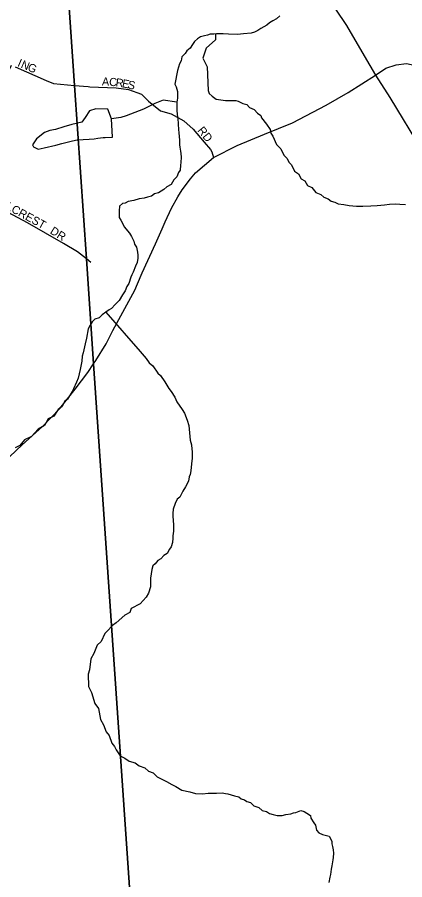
# Model space of a CAD drawing. Extents: x 1310247 to 1664935, y 235267 to 584339.
# Drawn here: x 1497464 to 1499836, y 363709 to 368992 of the extents above; entities that cross this region are included whole.
import ezdxf

# ---------------------------------------------------------------- set-up
doc = ezdxf.new("R2010")
doc.units = 0
for name, color, linetype in [('GM_X_County_Road', 7, 'Continuous'), ('GM_X_Minor_Lake', 7, 'Continuous'), ('GM_X_Minor_River', 7, 'Continuous'), ('GM_X_State_Route', 7, 'Continuous'), ('GM_X_Township', 7, 'Continuous'), ('GM_X_Township_Subdivision', 7, 'Continuous'), ('GM_X_Township_Subdivision_Text', 7, 'Continuous')]:
    doc.layers.add(name, color=color, linetype=linetype)

msp = doc.modelspace()

# ---------------------------------------------------------------- linework, layer by layer
at = {"layer": 'GM_X_County_Road'}
msp.add_lwpolyline([(1499657, 368636.8), (1499719.8, 368679.1), (1499783.7, 368700.8), (1499846, 368708.6), (1500028.3, 368670.6), (1500107.4, 368646.5), (1500191.9, 368619.9), (1500229.4, 368606.3)], dxfattribs=at)
at = {"layer": 'GM_X_Minor_Lake'}
for points in [[(1498041.2, 368369.1), (1498018.2, 368429.8), (1497944, 368431.1), (1497905.7, 368417.7), (1497879, 368378), (1497858.4, 368348.2), (1497798.1, 368335.3), (1497749.7, 368320), (1497697.3, 368304.9), (1497663.1, 368297.5), (1497630.9, 368286), (1497582.1, 368246.7), (1497557.4, 368211), (1497563.2, 368198.9), (1497593, 368184.3), (1497629.2, 368191.7), (1497699.7, 368208.5), (1497735.9, 368217.9), (1497802.4, 368234.8), (1497830.5, 368240.3), (1497904.8, 368245.1), (1497934.8, 368246.5), (1497957, 368250.2), (1497989.1, 368255.6), (1498001.1, 368255.4)], [(1498001.1, 368255.4), (1498048, 368257.3), (1498041.2, 368369.1)]]:
    msp.add_lwpolyline(points, dxfattribs=at)
at = {"layer": 'GM_X_Minor_River'}
for points in [[(1499072, 369000.4), (1499051.6, 368982.7), (1499029.3, 368969), (1499009, 368957.3), (1498990.7, 368943.6), (1498954.2, 368922.1), (1498936, 368910.4), (1498915.7, 368900.7), (1498895.6, 368895), (1498849.3, 368889.8), (1498813.1, 368886.4), (1498756.9, 368887.4), (1498724.8, 368890), (1498682.7, 368890.7), (1498666.6, 368889), (1498644.5, 368887.3), (1498628.3, 368881.6), (1498610.2, 368877.9), (1498586, 368872.3), (1498567.8, 368860.6), (1498549.4, 368842.8), (1498537.1, 368825), (1498522.6, 368803.1), (1498502.3, 368785.4), (1498492, 368769.5), (1498471.6, 368749.8), (1498467.1, 368725.8), (1498456.8, 368705.9), (1498444.1, 368665.9), (1498439.5, 368635.9), (1498435.1, 368611.8), (1498428.6, 368581.8), (1498436.1, 368565.6), (1498445.7, 368537.9)], [(1498676.9, 368890.1), (1498678.2, 368852.6), (1498621.2, 368803.4), (1498600.4, 368741.7), (1498627.2, 368688.9), (1498633.1, 368542.2)], [(1498445.7, 368537.9), (1498444.9, 368495.7), (1498440.5, 368471.7), (1498440, 368443.6), (1498441.7, 368425.5), (1498443.1, 368393.3), (1498446.7, 368371.1), (1498448.1, 368338.9), (1498451.5, 368302.7), (1498453.2, 368286.6), (1498454.7, 368258.4), (1498456.4, 368240.3), (1498457.9, 368210.1), (1498459.6, 368196), (1498463.2, 368171.8), (1498464.9, 368157.8), (1498466.6, 368135.6), (1498465.9, 368101.5), (1498463.6, 368085.4), (1498461.1, 368055.3), (1498450.8, 368041.4), (1498440.2, 368013.5), (1498421.8, 367995.7), (1498405.2, 367967.8), (1498378.8, 367952.2), (1498360.4, 367936.5), (1498327.9, 367916.9), (1498303.7, 367909.3), (1498285.3, 367895.5), (1498261.1, 367889.9), (1498240.9, 367884.2), (1498210.7, 367878.7), (1498178.3, 367869.2), (1498142.1, 367863.8), (1498123.8, 367854.1), (1498107.6, 367850.4), (1498089.3, 367834.6), (1498086.8, 367806.5), (1498088, 367764.3), (1498097.8, 367748), (1498111.4, 367721.7), (1498119.1, 367707.5), (1498150.6, 367668.7), (1498164.3, 367648.4), (1498177.8, 367620), (1498181.5, 367601.9), (1498193.3, 367583.6), (1498200.8, 367553.3), (1498202.4, 367535.2), (1498202.1, 367517.1), (1498197.6, 367489.1), (1498187.1, 367467.1), (1498174.4, 367431.2), (1498166.1, 367413.2), (1498159.8, 367399.3), (1498147, 367361.3), (1498134.7, 367343.4), (1498124.1, 367315.5), (1498107.6, 367291.6), (1498086.9, 367257.8), (1498064.3, 367232.1), (1498041.8, 367208.3), (1498027.6, 367200.6), (1498007.2, 367184.8), (1497982.8, 367169.2), (1497964.4, 367151.4), (1497938.1, 367141.8), (1497921.7, 367126), (1497909.3, 367106.1), (1497898.8, 367084.2), (1497887.7, 367026.1), (1497879.1, 366992.1), (1497868, 366936), (1497861.6, 366916), (1497859.1, 366885.9), (1497850.1, 366833.8), (1497837.1, 366781.8), (1497826.6, 366755.8), (1497807.7, 366716), (1497799.4, 366700), (1497772.4, 366652.2), (1497754.1, 366638.5), (1497739.5, 366608.6), (1497715, 366588.9), (1497688.2, 366549.2), (1497653.7, 366531.7), (1497630.8, 366491.9), (1497592.2, 366468.4), (1497551.2, 366424.9), (1497508.6, 366403.5), (1497479.9, 366367.9), (1497451.5, 366354.3)], [(1498633.1, 368542.2), (1498638.8, 368524.1), (1498656.6, 368507.7), (1498682.4, 368491.1), (1498738.6, 368482.1), (1498802.9, 368481), (1498816.9, 368478.8), (1498844.8, 368464.2), (1498868.8, 368457.8), (1498886.5, 368439.4), (1498914.4, 368426.9), (1498934.1, 368404.4), (1498954, 368390), (1498959.7, 368375.9), (1498989.2, 368337.2), (1499012.7, 368304.6), (1499016.3, 368282.4), (1499028.1, 368264.1), (1499051.2, 368211.5), (1499076.9, 368186.9), (1499096.3, 368146.4), (1499114, 368128), (1499127.6, 368101.7), (1499143.4, 368087.3), (1499160.8, 368048.8), (1499184.7, 368032.3), (1499202.2, 368001.9), (1499224.1, 367989.5), (1499241.6, 367961), (1499267.5, 367948.5), (1499291.1, 367918), (1499323, 367905.3), (1499340.8, 367889), (1499366.8, 367880.5), (1499384.6, 367866.1), (1499408.6, 367859.7), (1499428.6, 367849.3), (1499462.6, 367844.7), (1499494.7, 367838.1), (1499540.9, 367835.3), (1499579, 367834.6), (1499627.3, 367835.8), (1499667.6, 367839.1), (1499711.8, 367842.4), (1499742.1, 367847.9), (1499778.3, 367849.3), (1499806.4, 367846.8), (1499840.5, 367844.2)], [(1498440.5, 368471.7), (1498357.8, 368484), (1498305.3, 368462.8), (1498236.6, 368427.9), (1498184.2, 368408.8), (1498129.7, 368387.6), (1498097.4, 368378.2), (1498041.2, 368369.1)], [(1498007.2, 367184.8), (1498216.3, 366945.6), (1498253.7, 366902.7), (1498271.3, 366874.3), (1498293.1, 366857.8), (1498324.4, 366811.1), (1498340.2, 366796.8), (1498367.7, 366758.1), (1498391.1, 366717.5), (1498406.8, 366699.1), (1498428.3, 366664.6), (1498441.8, 366636.2), (1498473.2, 366589.5), (1498486.8, 366567.1), (1498504.1, 366524.6), (1498513.6, 366492.3), (1498522, 366401.7), (1498529.6, 366373.5), (1498533.1, 366347.3), (1498534.8, 366331.1), (1498534.1, 366289), (1498531.8, 366274.9), (1498529.1, 366236.8), (1498526.7, 366214.7), (1498522.2, 366190.7), (1498515.9, 366176.7), (1498511.5, 366150.7), (1498494.7, 366114.8), (1498478.2, 366088.9), (1498459.4, 366053.1), (1498443.1, 366039.3), (1498430.6, 366013.4), (1498417.9, 365979.4), (1498415.4, 365953.3), (1498417.2, 365939.2), (1498418.6, 365905.1), (1498420.2, 365886.9), (1498419.5, 365844.8), (1498416.9, 365814.6), (1498416.7, 365800.6), (1498414.2, 365774.5), (1498405.7, 365748.5), (1498395.4, 365734.6), (1498380.8, 365706.7), (1498360.5, 365695), (1498342.1, 365675.2), (1498323.8, 365663.5), (1498307.3, 365643.7), (1498293, 365631.9), (1498288.6, 365609.8), (1498279.6, 365555.7), (1498278.6, 365503.5), (1498267.9, 365463.5), (1498253.4, 365439.6), (1498216.5, 365400), (1498161.7, 365370.8), (1498153.2, 365346.9), (1498122.7, 365329.3), (1498069.6, 365282), (1498047.2, 365266.3), (1498014.4, 365230.7), (1498000.1, 365216.9), (1497977.1, 365169), (1497952.6, 365145.3), (1497933.6, 365095.4), (1497914.9, 365061.5), (1497905.7, 364995.4), (1497897.1, 364967.4), (1497899.8, 364893), (1497919.2, 364856.5), (1497938.1, 364787.8), (1497961.7, 364757.3), (1497974.5, 364690.7), (1497992, 364658.3), (1498007.3, 364615.8), (1498027, 364593.3), (1498042.2, 364544.9), (1498059.9, 364524.5), (1498069.6, 364504.2), (1498093.1, 364467.6), (1498123, 364453), (1498148.8, 364434.5), (1498184.8, 364425.8), (1498210.6, 364407.3), (1498244.5, 364394.7), (1498268.3, 364374.2), (1498296.2, 364363.6), (1498319.9, 364339.1), (1498377.7, 364310), (1498409.5, 364293.3), (1498435.4, 364280.8), (1498471.2, 364258.1), (1498521.2, 364247.2), (1498555.2, 364236.6), (1498597.4, 364235.9), (1498631.6, 364239.3), (1498661.8, 364238.8), (1498683.9, 364240.4), (1498718.1, 364241.8), (1498738.1, 364237.5), (1498752.1, 364235.2)], [(1498752.1, 364235.2), (1498794.1, 364222.4), (1498820.1, 364216), (1498834, 364205.7), (1498854, 364199.3), (1498869.9, 364189), (1498891.9, 364182.6), (1498911.6, 364162.1), (1498943.6, 364151.5), (1498963.3, 364133.1), (1498989.4, 364126.6), (1499007.2, 364114.3), (1499031.3, 364109.8), (1499055.3, 364103.4), (1499085.4, 364102.9), (1499107.6, 364108.5), (1499137.8, 364112), (1499154.1, 364119.8), (1499168.2, 364121.5), (1499200.5, 364133.1), (1499220.5, 364126.7), (1499236.4, 364116.4), (1499258.2, 364101.9), (1499262, 364085.8), (1499279.5, 364057.3), (1499289.3, 364043.1), (1499294.8, 364012.9), (1499310.6, 363996.5), (1499332.5, 363986.1), (1499372.5, 363975.3), (1499390.1, 363944.9), (1499389.8, 363928.8), (1499393.5, 363912.7), (1499397.2, 363892.5), (1499398.8, 363872.4), (1499398.3, 363846.3), (1499396, 363830.2), (1499389.3, 363794.2), (1499385, 363774.1), (1499380.4, 363742.1), (1499378, 363724), (1499371.4, 363692)]]:
    msp.add_lwpolyline(points, dxfattribs=at)
at = {"layer": 'GM_X_State_Route'}
for points in [[(1499411.8, 369040.5), (1499479.8, 368940.6), (1499588.1, 368755.4), (1499657, 368636.8), (1499744.1, 368499.6), (1499942.7, 368172.7), (1500136.4, 367859.4), (1500279.4, 367604.2), (1500438.2, 367346.7), (1500612.5, 367059.4), (1500714.9, 366897.8), (1500804.6, 366784.2), (1500867, 366726.6), (1500912, 366681.6), (1500986.6, 366613.7), (1501074.6, 366551.5), (1501147.3, 366505.6), (1501232.4, 366457.8), (1501310.8, 366423.3), (1501382.6, 366394.6), (1501489.7, 366358.3), (1501633.2, 366328.6), (1501833, 366298.1)], [(1498200.3, 367358.7), (1498229.5, 367425.7), (1498309.2, 367604.5), (1498351.2, 367696.3), (1498370, 367738.3), (1498408.6, 367822.3), (1498447.4, 367892), (1498472.8, 367935.6), (1498524.3, 368002.2), (1498554.4, 368037.9), (1498665.5, 368132.9), (1498810.9, 368206.4), (1498978.4, 368276.4), (1499148.2, 368344.6), (1499355.7, 368453.3), (1499490.3, 368531.8), (1499657, 368636.8)], [(1497379.2, 366265.1), (1497493.3, 366373.7), (1497617.7, 366484.6), (1497724.7, 366596.3), (1497818.2, 366713.6), (1497896.7, 366815.1), (1497931.3, 366868.4), (1497945, 366889.6), (1498007.6, 366991), (1498048.8, 367072.6), (1498135.3, 367231), (1498183.9, 367321.1), (1498200.3, 367358.7)]]:
    msp.add_lwpolyline(points, dxfattribs=at)
at = {"layer": 'GM_X_Township'}
for points in [[(1499394.6, 345649.9), (1499188.3, 348671.3), (1499049.4, 350683.4), (1498879.1, 353009.5), (1498574.3, 357367.8), (1498493.8, 358607.8), (1498406.7, 359951.3), (1497931.3, 366868.4), (1497887, 367512.6), (1497814, 368574.2), (1497697.3, 370272.3), (1497490.6, 373051.9)], [(1497462.2, 370414.3), (1497697.3, 370272.3), (1497814, 368574.2), (1497887, 367512.6), (1497931.3, 366868.4), (1498406.7, 359951.3), (1498493.8, 358607.8), (1498574.3, 357367.8), (1498879.1, 353009.5), (1499049.4, 350683.4), (1499188.3, 348671.3), (1499394.6, 345649.9), (1499583.8, 342444.5), (1499473.1, 342306), (1494191.9, 337957.6)]]:
    msp.add_lwpolyline(points, dxfattribs=at)
at = {"layer": 'GM_X_Township_Subdivision'}
for points in [[(1497914.7, 367490.6), (1497887, 367512.6), (1497833.3, 367555.4), (1497747.8, 367606.3), (1497527.5, 367731.9), (1497108.9, 367954.4), (1497082.3, 367985), (1497097.6, 368044.8), (1497330.4, 368497.6), (1497429.6, 368697.4)], [(1497450.8, 368688.1), (1497641.5, 368604.5)], [(1497641.5, 368604.5), (1497685.5, 368585.3), (1497814, 368574.2), (1497897.1, 368567.1)], [(1497897.1, 368567.1), (1497908.6, 368566.1), (1498069, 368559.1), (1498145.7, 368548.6), (1498224.2, 368520.8), (1498267.8, 368477.2), (1498341, 368417.9), (1498405.4, 368399.3), (1498483.1, 368357.2), (1498541, 368306.5), (1498607.5, 368225.7), (1498647.1, 368181.3), (1498655.1, 368167), (1498665.5, 368132.9)]]:
    msp.add_lwpolyline(points, dxfattribs=at)

# ---------------------------------------------------------------- texts
at = {"layer": 'GM_X_Township_Subdivision_Text'}
for s, rotation, p in [('I', 336.628, (1497461.4, 368693.2)), ('N', 337.4445, (1497482.3, 368684.2)), ('G', 337.5302, (1497523, 368667.3)), ('A', 357.0372, (1497981.4, 368574.1)), ('C', 356.3676, (1498025.2, 368571.8)), ('R', 351.7394, (1498063.7, 368569.4)), ('E', 349.325, (1498102.3, 368563.8)), ('S', 346.7126, (1498136.3, 368557.4)), ('RD', 308.6634, (1498564.7, 368297.7)), ('HILLCREST', 331.3897, (1497299.1, 367868.9)), ('DR', 327.9983, (1497660.4, 367670.7))]:
    msp.add_text(s, height=50, rotation=rotation, dxfattribs=at).set_placement(p)

doc.saveas('drawing.dxf')
